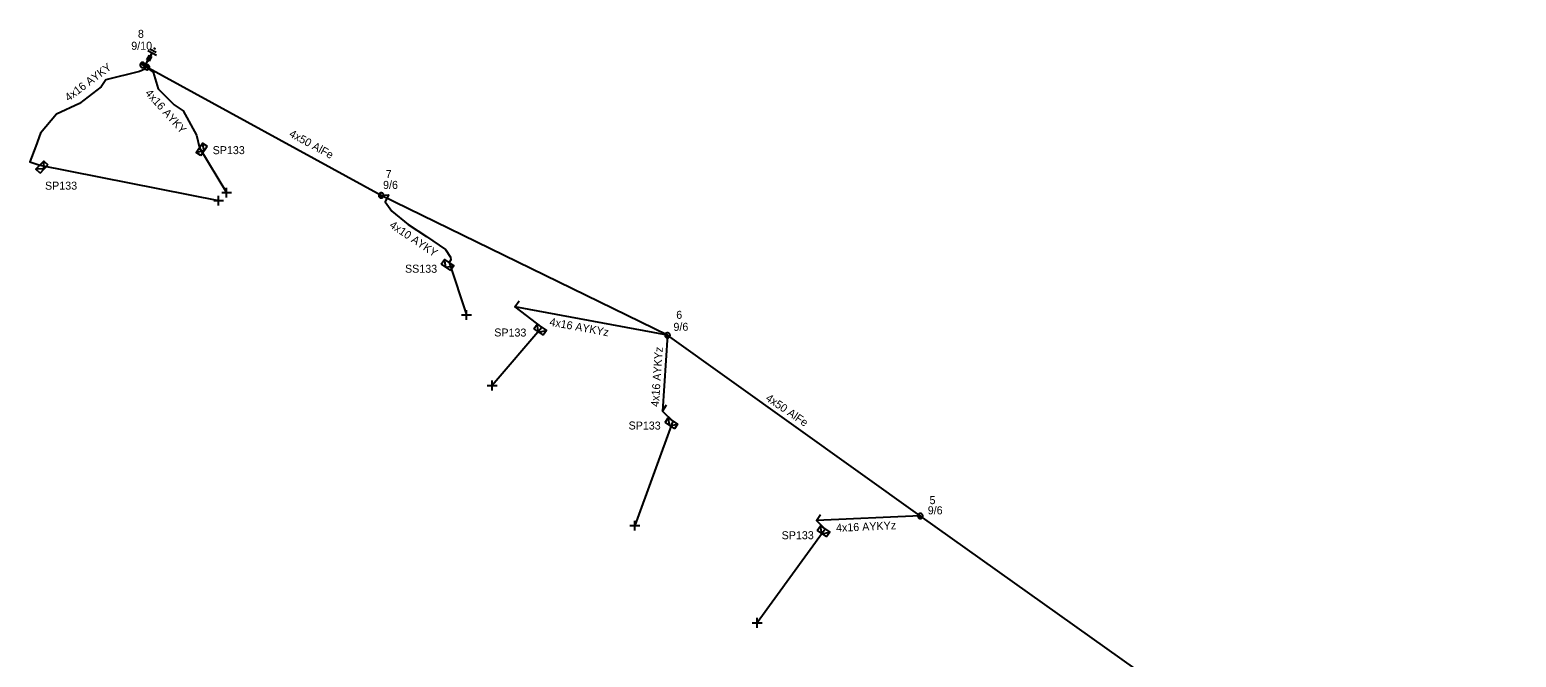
# Model space of a CAD drawing. Extents: x -748492 to -735633, y -1146251 to -1139940.
# Drawn here: x -743095.8 to -742910, y -1140078.5 to -1140000 of the extents above; entities that cross this region are included whole.
import ezdxf

# ---------------------------------------------------------------- set-up
doc = ezdxf.new("R2010")
doc.units = 0
for name, color, linetype in [('Vrstva 1', 7, 'Continuous'), ('Vrstva 12', 7, 'Continuous'), ('Vrstva 13', 7, 'Continuous'), ('Vrstva 14', 7, 'Continuous'), ('Vrstva 15', 7, 'Continuous'), ('Vrstva 16', 7, 'Continuous'), ('Vrstva 2', 7, 'Continuous'), ('Vrstva 31', 7, 'Continuous'), ('Vrstva 33', 7, 'Continuous'), ('Vrstva 34', 7, 'Continuous'), ('Vrstva 52', 7, 'Continuous'), ('Vrstva 54', 7, 'Continuous'), ('Vrstva 55', 7, 'Continuous'), ('Vrstva 59', 7, 'Continuous'), ('Vrstva 9', 7, 'Continuous')]:
    doc.layers.add(name, color=color, linetype=linetype)

# ---------------------------------------------------------------- blocks, each defined once
blk = doc.blocks.new('NN440')
at = {"layer": 'Vrstva 2'}
for points in [[(0.63, 0), (0.63, 0.06), (0.62, 0.13), (0.6, 0.19), (0.58, 0.25), (0.55, 0.31), (0.51, 0.37), (0.47, 0.42), (0.42, 0.46), (0.37, 0.51), (0.32, 0.54), (0.26, 0.57), (0.2, 0.59), (0.13, 0.61), (0.07, 0.62), (0, 0.63), (-0.06, 0.62), (-0.13, 0.61), (-0.19, 0.59), (-0.26, 0.57), (-0.31, 0.54), (-0.37, 0.51), (-0.42, 0.46), (-0.47, 0.42), (-0.51, 0.37), (-0.54, 0.31), (-0.57, 0.25), (-0.6, 0.19), (-0.62, 0.13), (-0.63, 0.06), (-0.63, 0), (-0.63, -0.07), (-0.62, -0.14), (-0.6, -0.2), (-0.57, -0.26), (-0.54, -0.32), (-0.51, -0.37), (-0.47, -0.43), (-0.42, -0.47), (-0.37, -0.51), (-0.31, -0.55), (-0.26, -0.58), (-0.19, -0.6), (-0.13, -0.62), (-0.06, -0.63), (0, -0.63), (0.07, -0.63), (0.13, -0.62), (0.2, -0.6), (0.26, -0.58), (0.32, -0.55), (0.37, -0.51), (0.42, -0.47), (0.47, -0.43), (0.51, -0.37), (0.55, -0.32), (0.58, -0.26), (0.6, -0.2), (0.62, -0.14), (0.63, -0.07), (0.63, 0)], [(-0.63, 0), (0.63, 0)], [(-0.6, -0.18), (0.57, -0.18)], [(-0.51, -0.32), (0.5, -0.32)], [(-0.37, -0.47), (0.35, -0.47)]]:
    blk.add_lwpolyline(points, dxfattribs=at)
blk = doc.blocks.new('NN450')
at = {"layer": 'Vrstva 2'}
for points in [[(0, 0), (0, 0.07), (-0.01, 0.13), (-0.03, 0.19), (-0.05, 0.25), (-0.08, 0.31), (-0.12, 0.37), (-0.16, 0.42), (-0.21, 0.46), (-0.26, 0.51), (-0.31, 0.54), (-0.37, 0.57), (-0.43, 0.59), (-0.5, 0.61), (-0.56, 0.62), (-0.63, 0.62), (-0.69, 0.62), (-0.75, 0.61), (-0.82, 0.59), (-0.88, 0.57), (-0.94, 0.54), (-0.99, 0.51), (-1.04, 0.46), (-1.09, 0.42), (-1.13, 0.37), (-1.17, 0.31), (-1.2, 0.25), (-1.22, 0.19), (-1.24, 0.13), (-1.25, 0.07), (-1.25, 0), (-1.25, -0.07), (-1.24, -0.13), (-1.22, -0.19), (-1.2, -0.25), (-1.17, -0.31), (-1.13, -0.37), (-1.09, -0.42), (-1.04, -0.46), (-0.99, -0.51), (-0.94, -0.54), (-0.88, -0.57), (-0.82, -0.59), (-0.75, -0.61), (-0.69, -0.62), (-0.62, -0.63), (-0.56, -0.62), (-0.5, -0.61), (-0.43, -0.59), (-0.37, -0.57), (-0.31, -0.54), (-0.26, -0.51), (-0.21, -0.46), (-0.16, -0.42), (-0.12, -0.37), (-0.08, -0.31), (-0.05, -0.25), (-0.03, -0.19), (-0.01, -0.13), (0, -0.07), (0, 0)], [(1.25, 0), (1.25, 0.07), (1.24, 0.13), (1.22, 0.19), (1.2, 0.25), (1.17, 0.31), (1.13, 0.37), (1.09, 0.42), (1.04, 0.46), (0.99, 0.51), (0.94, 0.54), (0.88, 0.57), (0.82, 0.59), (0.75, 0.61), (0.69, 0.62), (0.62, 0.62), (0.56, 0.62), (0.5, 0.61), (0.43, 0.59), (0.37, 0.57), (0.31, 0.54), (0.26, 0.51), (0.21, 0.46), (0.16, 0.42), (0.12, 0.37), (0.08, 0.31), (0.05, 0.25), (0.03, 0.19), (0.01, 0.13), (0, 0.07), (0, 0), (0, -0.07), (0.01, -0.13), (0.03, -0.19), (0.05, -0.25), (0.08, -0.31), (0.12, -0.37), (0.16, -0.42), (0.21, -0.46), (0.26, -0.51), (0.31, -0.54), (0.37, -0.57), (0.43, -0.59), (0.5, -0.61), (0.56, -0.62), (0.63, -0.63), (0.69, -0.62), (0.75, -0.61), (0.82, -0.59), (0.88, -0.57), (0.94, -0.54), (0.99, -0.51), (1.04, -0.46), (1.09, -0.42), (1.13, -0.37), (1.17, -0.31), (1.2, -0.25), (1.22, -0.19), (1.24, -0.13), (1.25, -0.07), (1.25, 0)], [(-1.25, 0), (1.25, 0)], [(-1.23, -0.16), (-0.02, -0.16)], [(-1.16, -0.32), (-0.09, -0.32)], [(-1.03, -0.47), (-0.22, -0.47)], [(0.02, -0.16), (1.23, -0.16)], [(0.09, -0.32), (1.16, -0.32)], [(0.22, -0.47), (1.03, -0.47)]]:
    blk.add_lwpolyline(points, dxfattribs=at)
blk = doc.blocks.new('NN800')
at = {"layer": 'Vrstva 1'}
for points in [[(-0.44, 0.44), (0.44, -0.44)], [(-0.44, -0.44), (0.44, 0.44)]]:
    blk.add_lwpolyline(points, dxfattribs=at)
blk = doc.blocks.new('NN820')
at = {"layer": 'Vrstva 13'}
for points in [[(0, 0), (0, -1.05)], [(-0.16, -0.81), (0.16, -0.81)], [(-0.16, -1.47), (-0.16, -0.81)], [(0.16, -1.47), (-0.16, -1.47)], [(0, -1.05), (-0.06, -0.93)], [(0, -1.05), (0.06, -0.93)], [(0, -1.47), (0, -1.87)], [(0.16, -0.81), (0.16, -1.47)]]:
    blk.add_lwpolyline(points, dxfattribs=at)
blk = doc.blocks.new('NN630')
at = {"layer": 'Vrstva 9'}
for points in [[(0, -0.7), (-0.7, 0)], [(-0.7, -0.7), (-0.7, 0), (0.7, 0), (0.7, -0.7)], [(-0.7, -0.7), (0.7, -0.7)], [(0, -0.7), (0.7, 0)]]:
    blk.add_lwpolyline(points, dxfattribs=at)
blk = doc.blocks.new('NN810')
at = {"layer": 'Vrstva 14'}
for points in [[(0, -0.64), (0, -1.89)], [(0.63, -1.89), (-0.62, -1.89)], [(0.39, -2.2), (-0.4, -2.2)], [(0, -2.52), (-0.12, -2.52)], [(0.14, -2.52), (0, -2.52)]]:
    blk.add_lwpolyline(points, dxfattribs=at)
blk = doc.blocks.new('NN510')
at = {"layer": 'Vrstva 2'}
blk.add_lwpolyline([(0, 0), (0, 0.94)], dxfattribs=at)

msp = doc.modelspace()

# ---------------------------------------------------------------- linework, layer by layer
at = {"layer": 'Vrstva 1'}
msp.add_lwpolyline([(-742910.02, -1140119.58), (-742930.75, -1140101.65), (-742955.53, -1140081.41), (-742984.5, -1140060.79), (-743016.09, -1140038.21), (-743051.87, -1140020.72), (-743081.42, -1140004.56)], dxfattribs=at)
at = {"layer": 'Vrstva 52'}
for points in [[(-743081.42, -1140004.56), (-743081.4, -1140004.96), (-743082.09, -1140005.24), (-743086.28, -1140006.29), (-743086.86, -1140007.17), (-743089.59, -1140009.25), (-743092.44, -1140010.59), (-743094.46, -1140012.96), (-743095.02, -1140014.56), (-743095.8, -1140016.51), (-743094.54, -1140016.94)], [(-743081.42, -1140004.56), (-743080.37, -1140005.32), (-743079.76, -1140007.4), (-743077.73, -1140009.4), (-743076.64, -1140010.16), (-743074.96, -1140013.19), (-743074.6, -1140014.76)], [(-743051.87, -1140020.72), (-743050.97, -1140020.67), (-743051.36, -1140021.53), (-743050.53, -1140022.69), (-743048.51, -1140024.34), (-743046.23, -1140025.88), (-743043.84, -1140027.47), (-743043.2, -1140028.45), (-743043.16, -1140028.76), (-743043.39, -1140029.12)]]:
    msp.add_lwpolyline(points, dxfattribs=at)
at = {"layer": 'Vrstva 54'}
for points in [[(-743016.09, -1140038.21), (-743035.17, -1140034.67), (-743031.81, -1140037.22)], [(-743016.09, -1140038.21), (-743016.73, -1140047.68), (-743015.42, -1140048.94)], [(-742984.5, -1140060.79), (-742997.49, -1140061.37), (-742996.4, -1140062.43)]]:
    msp.add_lwpolyline(points, dxfattribs=at)
at = {"layer": 'Vrstva 59'}
for points in [[(-743074.6, -1140014.76), (-743071.19, -1140020.38)], [(-743094.54, -1140016.94), (-743072.19, -1140021.38)], [(-743043.39, -1140029.12), (-743041.2, -1140035.67)], [(-743031.81, -1140037.22), (-743038, -1140044.5)], [(-743015.42, -1140048.94), (-743020.19, -1140062)], [(-742996.4, -1140062.43), (-743004.88, -1140074.13)]]:
    msp.add_lwpolyline(points, dxfattribs=at)

# ---------------------------------------------------------------- block references
at = {"layer": 'Vrstva 13', "yscale": 0.5}
for name, p, xscale, rotation in [('NN450', (-743081.42, -1140004.56), 0.49999999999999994, 153.3028535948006), ('NN440', (-743051.87, -1140020.72), 0.5, -34.9466445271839), ('NN440', (-743016.09, -1140038.21), 0.5000000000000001, -34.42049714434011), ('NN440', (-742984.5, -1140060.79), 0.5, -34.998050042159)]:
    msp.add_blockref(name, p, dxfattribs=dict(at, xscale=xscale, rotation=rotation))
at = {"layer": 'Vrstva 13', "rotation": -34.42049718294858}
for p in [(-743035.17, -1140034.67), (-743016.73, -1140047.68), (-742997.49, -1140061.37)]:
    msp.add_blockref('NN510', p, dxfattribs=at)
at = {"layer": 'Vrstva 15', "rotation": 150.81954989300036}
msp.add_blockref('NN810', (-743081.42, -1140004.56), dxfattribs=at)
at = {"layer": 'Vrstva 16', "rotation": 150.91608331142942}
msp.add_blockref('NN820', (-743081.42, -1140004.56), dxfattribs=at)
at = {"layer": 'Vrstva 31'}
for p, rotation in [((-743074.6, -1140014.76), 56.140315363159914), ((-743094.54, -1140016.94), 46.45635468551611), ((-743043.39, -1140029.12), -34.60267767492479), ((-743031.81, -1140037.22), -34.42049718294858), ((-743015.42, -1140048.94), -34.42049718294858), ((-742996.4, -1140062.43), -34.42049718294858)]:
    msp.add_blockref('NN630', p, dxfattribs=dict(at, rotation=rotation))
at = {"layer": 'Vrstva 34'}
for p, rotation in [((-743072.19, -1140021.38), 44.99999995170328), ((-743071.19, -1140020.38), 44.99999995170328), ((-743041.2, -1140035.67), 45), ((-743038, -1140044.5), 45), ((-743020.19, -1140062), 44.99999995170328), ((-743004.88, -1140074.13), 45)]:
    msp.add_blockref('NN800', p, dxfattribs=dict(at, rotation=rotation))

# ---------------------------------------------------------------- texts
at = {"layer": 'Vrstva 12'}
for s, rotation, p in [('9/10', 0.114, (-743083.11, -1140002.52)), ('9/6', 0.078, (-743051.64, -1140019.91)), ('9/6', 0.235, (-743015.35, -1140037.65)), ('9/6', 359.851, (-742983.57, -1140060.58))]:
    msp.add_text(s, height=1, rotation=rotation, dxfattribs=at).set_placement(p)
at = {"layer": 'Vrstva 14'}
for s, rotation, p in [('8', 359.804, (-743082.28, -1140001.03)), ('7', 0.171, (-743051.31, -1140018.55)), ('6', 0.01, (-743015, -1140036.15))]:
    msp.add_text(s, height=1, rotation=rotation, dxfattribs=at).set_placement(p)
msp.add_text('5', height=1, dxfattribs=at).set_placement((-742983.35, -1140059.31))
at = {"layer": 'Vrstva 2'}
for rotation, p in [(331.325, (-743063.47, -1140013.31)), (325.58, (-743003.92, -1140046.27))]:
    msp.add_text('4x50 AlFe', height=1, rotation=rotation, dxfattribs=at).set_placement(p)
at = {"layer": 'Vrstva 33'}
for s, rotation, p in [('SP133', 0.069, (-743072.94, -1140015.57)), ('SP133', 0.116, (-743093.89, -1140020.01)), ('SS133', 359.751, (-743048.9, -1140030.38)), ('SP133', 359.751, (-743037.75, -1140038.35)), ('SP133', 359.805, (-743020.96, -1140049.98)), ('SP133', 0.084, (-743001.83, -1140063.7))]:
    msp.add_text(s, height=1, rotation=rotation, dxfattribs=at).set_placement(p)
at = {"layer": 'Vrstva 54'}
for s, rotation, p in [('4x16 AYKY', 37.02, (-743090.95, -1140009.02)), ('4x16 AYKY', 311.795, (-743081.44, -1140007.99)), ('4x10 AYKY', 326.101, (-743050.93, -1140024.65))]:
    msp.add_text(s, height=1, rotation=rotation, dxfattribs=at).set_placement(p)
at = {"layer": 'Vrstva 55'}
for rotation, p in [(349.489, (-743030.9, -1140036.98)), (86.134, (-743017.18, -1140047.17)), (2.556, (-742995.01, -1140062.78))]:
    msp.add_text('4x16 AYKYz', height=1, rotation=rotation, dxfattribs=at).set_placement(p)

doc.saveas('drawing.dxf')
